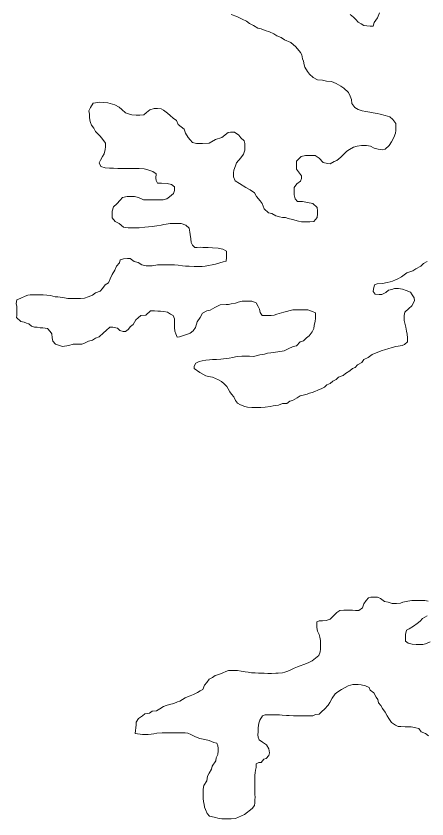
# Model space of a CAD drawing. Extents: x 553962 to 842807, y 8883888 to 9032388.
# Drawn here: x 621029 to 624298, y 8937022 to 8943403 of the extents above; entities that cross this region are included whole.
import ezdxf

# ---------------------------------------------------------------- set-up
doc = ezdxf.new("R2010")
doc.units = 0
doc.header["$LTSCALE"] = 200
doc.layers.add('25', color=7, linetype='Continuous', lineweight=13)

msp = doc.modelspace()

# ---------------------------------------------------------------- linework, layer by layer
at = {"layer": '25'}
for points in [[(623920.4, 8943428.2), (623905.1, 8943388.3), (623877.3, 8943350.9), (623869.6, 8943323.4), (623847.1, 8943323.6), (623819.6, 8943326.2), (623797.1, 8943328.9), (623774.7, 8943341.6), (623752.2, 8943354.2), (623732.4, 8943374.4), (623715, 8943394.5), (623687.7, 8943414.7)], [(622739.4, 8943414.3), (622784.3, 8943399), (622826.7, 8943378.7), (622861.6, 8943363.4), (622886.4, 8943343.2), (622918.8, 8943328), (622953.7, 8943307.7), (622978.7, 8943302.5), (623011.1, 8943287.3), (623046, 8943277.1), (623080.9, 8943261.8), (623103.3, 8943246.6), (623138.2, 8943231.4), (623165.6, 8943213.7), (623215.4, 8943193.3), (623255.3, 8943159.4), (623292.7, 8943114.4), (623302.6, 8943094.3), (623307.3, 8943064.3), (623314.7, 8943044.2), (623322, 8943016.6), (623326.8, 8942996.5), (623346.6, 8942961.4), (623363.9, 8942941.2), (623393.8, 8942916), (623428.6, 8942895.7), (623466.1, 8942893), (623498.6, 8942885.2), (623538.6, 8942882.5), (623576, 8942867.2), (623613.3, 8942846.9), (623635.7, 8942829.3), (623673, 8942796.5), (623687.8, 8942766.3), (623697.6, 8942741.2), (623699.8, 8942708.7), (623724.6, 8942676), (623752, 8942660.8), (623781.9, 8942650.6), (623811.9, 8942645.3), (623844.4, 8942640.1), (623869.3, 8942634.9), (623901.8, 8942629.7), (623926.8, 8942624.6), (623966.7, 8942611.8), (624004.1, 8942601.5), (624026.5, 8942581.3), (624051.2, 8942548.6), (624051.1, 8942528.6), (624050.8, 8942493.6), (624048.2, 8942471), (624035.4, 8942438.6), (624015.1, 8942403.7), (623997.4, 8942373.7), (623964.7, 8942343.9)], [(621641.4, 8942709.8), (621620.8, 8942676.3), (621607.7, 8942650.2), (621612, 8942624), (621612, 8942600.1), (621616.4, 8942576.1), (621620.8, 8942556.5), (621629.5, 8942536.9), (621646.9, 8942512.9), (621659.7, 8942484.3), (621697, 8942449), (621719.3, 8942421.3), (621741.6, 8942393.7), (621741.3, 8942363.6), (621738.7, 8942343.6), (621730.9, 8942308.6), (621715.7, 8942286.2), (621700.5, 8942258.7), (621690.3, 8942236.3), (621702.6, 8942206.2), (621737.6, 8942195.9), (621772.6, 8942193.2), (621805.1, 8942193), (621837.6, 8942192.7), (621872.6, 8942192.5), (621917.6, 8942192.2), (621952.6, 8942192), (621987.6, 8942191.8), (622007.6, 8942191.6), (622047.6, 8942188.8), (622070.1, 8942183.7), (622092.6, 8942176), (622117.5, 8942168.4), (622142.4, 8942148.2), (622142.1, 8942115.6), (622144.5, 8942095.6), (622154.3, 8942075.5), (622186.8, 8942075.3), (622231.8, 8942072.5), (622266.8, 8942064.7), (622289.2, 8942047.1), (622288.9, 8942017), (622281.2, 8941992), (622248.5, 8941967.2), (622228.4, 8941949.8), (622198.3, 8941942.5), (622155.8, 8941942.8), (622110.8, 8941943.1), (622065.8, 8941943.4), (622043.3, 8941943.5), (622003.4, 8941961.3), (621970.9, 8941969.1), (621940.9, 8941969.2), (621913.4, 8941969.4), (621875.8, 8941962.2), (621858.2, 8941939.8), (621830.4, 8941909.9), (621805.2, 8941887.5), (621792.5, 8941852.6), (621794.8, 8941825), (621794.6, 8941800), (621816.8, 8941769.8), (621849.2, 8941754.6), (621884, 8941724.3), (621921.5, 8941719), (621941.5, 8941718.9), (621964, 8941718.7), (622009.1, 8941720.9), (622054.1, 8941725.7), (622111.7, 8941730.3), (622149.2, 8941735), (622184.3, 8941739.8), (622204.3, 8941747.2), (622224.4, 8941749.6), (622254.4, 8941754.4), (622276.9, 8941754.2), (622311.9, 8941754), (622342, 8941753.8), (622379.4, 8941741), (622406.7, 8941718.3), (622411.5, 8941685.7), (622413.8, 8941665.7), (622418.6, 8941633.1), (622423.3, 8941603.1), (622433.2, 8941582.9), (622450.6, 8941562.8), (622470.6, 8941562.7), (622495.6, 8941565), (622515.6, 8941564.9), (622558.1, 8941564.6), (622593.1, 8941561.9), (622638.1, 8941559.1), (622673.1, 8941551.3), (622702.9, 8941533.6), (622702.8, 8941513.6), (622702.6, 8941483.5), (622699.8, 8941456), (622677.3, 8941448.7), (622614.6, 8941431.5), (622534.5, 8941414.6), (622509.4, 8941412.2)], [(622126.8, 8942667.6), (622094.1, 8942656.7), (622065.7, 8942637.1), (622046.8, 8942618.5), (622014.3, 8942616.2), (621984.3, 8942616.4), (621949.3, 8942619.1), (621924.3, 8942626.8), (621899.4, 8942634.5), (621869.5, 8942659.7), (621849.7, 8942679.9), (621814.8, 8942697.6), (621758.2, 8942713.4), (621694.9, 8942719.9), (621641.4, 8942709.8)], [(623964.7, 8942343.9), (623942.1, 8942339.1), (623909.6, 8942344.3), (623877.2, 8942352), (623849.8, 8942369.7), (623817.3, 8942374.9), (623777.3, 8942375.2), (623742.2, 8942367.9), (623714.7, 8942360.6), (623682, 8942343.3), (623661.9, 8942328.4), (623641.8, 8942311), (623614, 8942281.1), (623581.3, 8942253.8), (623561.2, 8942246.4), (623528.6, 8942229.1), (623506.1, 8942231.8), (623473.7, 8942239.5), (623441.4, 8942274.8), (623409, 8942295), (623374, 8942295.2), (623331.5, 8942295.5), (623296.4, 8942285.7), (623261.1, 8942250.9), (623260.9, 8942215.9), (623260.7, 8942185.8), (623282.9, 8942153.1), (623300.3, 8942133), (623300.1, 8942113), (623292.4, 8942090.5), (623262.3, 8942070.7), (623242, 8942040.8), (623241.9, 8942018.2), (623241.6, 8941983.2), (623248.8, 8941950.6), (623268.7, 8941930.4), (623308.7, 8941930.2), (623348.7, 8941922.4), (623391.1, 8941912.1), (623423.4, 8941881.8), (623428.2, 8941854.3), (623428, 8941831.7), (623425.3, 8941801.7), (623397.5, 8941769.3), (623365, 8941767.1), (623340, 8941767.2), (623300, 8941767.5), (623275, 8941772.7), (623227.6, 8941785.5), (623195.1, 8941793.2), (623172.7, 8941800.9), (623148.2, 8941802.2), (623126.1, 8941807.7), (623096.2, 8941815.4), (623063.8, 8941833.2), (623036.3, 8941838.3), (623004, 8941871.1), (622986.9, 8941913.8), (622972, 8941933.9), (622942.3, 8941969.2), (622925, 8941999.3), (622892.6, 8942022.1), (622857.8, 8942039.8), (622805.5, 8942072.7), (622773.1, 8942092.9), (622758.4, 8942125.6), (622758.6, 8942158.1), (622761.3, 8942178.1), (622774, 8942213.1), (622781.7, 8942235.6), (622817, 8942275.4), (622837.3, 8942305.3), (622850, 8942337.8), (622850.2, 8942367.8), (622847.9, 8942390.4), (622843.1, 8942410.4), (622818.2, 8942435.6), (622800.9, 8942455.8), (622766.1, 8942481), (622736.1, 8942481.2), (622716, 8942476.4), (622665.7, 8942439.1), (622615.6, 8942421.9), (622565.3, 8942392.2), (622512.8, 8942390.1), (622465.2, 8942390.4), (622432.8, 8942398.1), (622415.4, 8942418.3), (622398.1, 8942438.4), (622375.8, 8942471.1), (622366.1, 8942503.7), (622343.7, 8942521.4), (622318.7, 8942541.2), (622305.6, 8942571.7), (622279.5, 8942591.3), (622255.5, 8942613.1), (622233.7, 8942630.6), (622203.1, 8942654.6), (622183.5, 8942665.4), (622153, 8942667.6), (622126.8, 8942667.6)], [(622509.4, 8941412.2), (622476.9, 8941412.4), (622446.9, 8941412.6), (622406.9, 8941415.4), (622376.9, 8941415.6), (622354.4, 8941418.2), (622319.4, 8941423.5), (622289.4, 8941426.2), (622261.9, 8941426.4), (622241.9, 8941426.5), (622211.9, 8941426.7), (622181.9, 8941426.9), (622154.4, 8941424.6), (622111.8, 8941417.3), (622091.8, 8941417.5), (622064.3, 8941417.7), (622029.3, 8941425.4), (621999.4, 8941443.1), (621969.5, 8941453.3), (621937.2, 8941476.1), (621914.7, 8941476.2), (621884.6, 8941473.9), (621857.1, 8941466.6), (621851.9, 8941441.6), (621829.2, 8941414.2), (621813.9, 8941384.3), (621793.6, 8941349.3), (621778.4, 8941314.4), (621763.1, 8941282), (621738, 8941267.1), (621717.8, 8941237.2), (621697.6, 8941217.3), (621660, 8941202.5), (621637.3, 8941185.2), (621602.2, 8941170.4), (621572.1, 8941160.5), (621542.1, 8941158.2), (621522.1, 8941158.4), (621502.1, 8941158.5), (621479.6, 8941158.7), (621459.5, 8941158.8), (621439.5, 8941158.9), (621414.6, 8941164.1), (621361.5, 8941170.5), (621339.3, 8941170.7), (621301.8, 8941180.9), (621274.4, 8941186.1), (621244.3, 8941186.3), (621224.3, 8941186.5), (621201.8, 8941186.6), (621169.3, 8941186.8), (621141.8, 8941187), (621121.8, 8941184.6), (621101.7, 8941177.3), (621066.6, 8941160), (621034, 8941147.7), (621028.7, 8941117.7), (621036.1, 8941095.1), (621035.8, 8941062.5), (621035.7, 8941042.5), (621035.5, 8941022.5), (621032.8, 8941006.9)], [(624066.9, 8941314.3), (624094.5, 8941331.6), (624137.3, 8941361.4), (624184.9, 8941378.6), (624210, 8941393.4), (624250.2, 8941415.7), (624270.4, 8941435.6), (624300.5, 8941452.9)], [(622490.5, 8940571.1), (622537.8, 8940543.3), (622560.3, 8940538.1), (622592.8, 8940532.9), (622615.2, 8940522.8), (622640.2, 8940512.6), (622662.6, 8940499.9), (622684.9, 8940479.7), (622704.8, 8940459.6), (622717.1, 8940439.5), (622729.5, 8940416.8), (622741.8, 8940396.7), (622761.7, 8940376.6), (622773.9, 8940346.5), (622791.3, 8940326.3), (622813.7, 8940313.6), (622848.6, 8940300.9), (622871.1, 8940295.7), (622903.6, 8940293), (622923.6, 8940292.9), (622956.1, 8940292.7), (622976.1, 8940292.6), (623011.2, 8940294.8), (623051.2, 8940299.6), (623073.8, 8940304.4), (623116.3, 8940311.6), (623148.9, 8940323.9), (623184, 8940323.7), (623206.6, 8940343.6), (623229.2, 8940348.4), (623264.3, 8940368.2), (623289.5, 8940385.6), (623324.5, 8940392.9), (623344.6, 8940397.8), (623364.7, 8940405.1), (623384.7, 8940410), (623407.3, 8940419.9), (623429.9, 8940429.7), (623462.5, 8940442), (623482.6, 8940454.4), (623502.7, 8940471.8), (623527.8, 8940481.7), (623550.5, 8940501.6), (623575.6, 8940513.9), (623595.7, 8940533.8), (623630.8, 8940546.1), (623651, 8940563.5), (623683.6, 8940583.3), (623706.3, 8940603.2), (623726.4, 8940610.5), (623746.5, 8940630.4), (623779.2, 8940650.2), (623796.9, 8940672.7), (623829.5, 8940690), (623862.2, 8940712.3), (623894.8, 8940727.1), (623914.9, 8940734.5), (623935, 8940741.8), (623967.6, 8940754.2), (623987.6, 8940759), (624020.2, 8940768.8), (624050.3, 8940776.1), (624070.3, 8940778.5), (624100.4, 8940785.8), (624120.4, 8940793.2), (624143.1, 8940813.1), (624143.3, 8940845.6), (624141.1, 8940875.7), (624136.2, 8940898.2), (624129, 8940930.8), (624124.1, 8940950.9), (624116.9, 8940983.5), (624117, 8941003.5), (624117.2, 8941023.5), (624122.4, 8941048.5), (624155.1, 8941078.4), (624177.8, 8941100.7), (624198.1, 8941140.7), (624195.8, 8941163.2), (624181, 8941188.3), (624166.1, 8941208.5), (624133.7, 8941221.2), (624103.8, 8941231.4), (624071.3, 8941236.6), (624038.8, 8941236.8), (624018.7, 8941229.5), (623991.2, 8941224.7), (623971, 8941207.3), (623938.4, 8941189.9), (623918.4, 8941190.1), (623885.9, 8941192.8), (623871, 8941212.9), (623873.7, 8941232.9), (623881.4, 8941267.9), (623901.5, 8941275.3), (623944, 8941277.5), (623981.6, 8941284.8), (624004.2, 8941289.7), (624024.2, 8941297), (624046.8, 8941306.9), (624066.9, 8941314.3)], [(621504.3, 8940795.5), (621524.3, 8940795.3), (621551.8, 8940795.2), (621574.4, 8940802.5), (621604.5, 8940819.8), (621637.1, 8940827.1), (621659.7, 8940842), (621689.8, 8940854.3), (621725.1, 8940886.7), (621745.2, 8940904), (621775.5, 8940931.4), (621798, 8940931.2), (621835.4, 8940923.5), (621855.3, 8940903.3), (621880.2, 8940895.6), (621900.2, 8940895.5), (621920.4, 8940912.9), (621940.6, 8940935.3), (621960.7, 8940952.7), (621981, 8940987.6), (622001.1, 8941005), (622021.2, 8941022.4), (622061.3, 8941027.1), (622099.1, 8941059.4), (622131.6, 8941059.2), (622156.6, 8941056.5), (622179.1, 8941056.4), (622204.1, 8941056.2), (622234.1, 8941051), (622256.4, 8941033.3), (622278.9, 8941023.2), (622288.7, 8940995.6), (622288.5, 8940975.6), (622288.3, 8940948), (622288.2, 8940928), (622292.9, 8940897.9), (622300.3, 8940877.8), (622310.1, 8940850.2), (622330.1, 8940852.6), (622370.2, 8940867.3), (622392.8, 8940874.7), (622415.4, 8940882.1), (622438, 8940902), (622455.7, 8940926.9), (622471.1, 8940971.8), (622493.8, 8941006.7), (622511.6, 8941041.7), (622546.8, 8941061.5), (622574.3, 8941066.3), (622609.5, 8941086.1), (622652.2, 8941108.3), (622699.7, 8941110.5), (622719.7, 8941110.4), (622739.8, 8941115.3), (622774.8, 8941122.5), (622797.4, 8941129.9), (622827.5, 8941137.2), (622862.5, 8941137), (622885, 8941136.8), (622905, 8941136.7), (622939.9, 8941124), (622954.7, 8941093.8), (622964.6, 8941073.7), (622971.8, 8941046.1), (622986.7, 8941023.5)], [(622986.7, 8941023.5), (623029.2, 8941023.2), (623059.2, 8941023), (623081.7, 8941025.4), (623104.3, 8941032.7), (623159.5, 8941049.9), (623232.1, 8941066.9), (623294.7, 8941069), (623349.7, 8941068.7), (623387.1, 8941055.9), (623412, 8941043.2), (623411.9, 8941023.2), (623411.7, 8940998.2), (623409, 8940978.2), (623401.3, 8940943.2), (623398.6, 8940920.6), (623385.9, 8940893.2), (623360.6, 8940860.8), (623340.5, 8940845.9), (623315.3, 8940821.1), (623290.2, 8940813.7), (623260, 8940781.4), (623232.4, 8940776.5), (623194.8, 8940759.3), (623162.1, 8940741.9), (623112, 8940734.8), (623057, 8940727.6), (623029.4, 8940722.8), (623006.8, 8940715.4), (622969.3, 8940710.7), (622946.8, 8940705.8), (622921.7, 8940698.5), (622886.7, 8940698.7), (622856.7, 8940698.9), (622824.2, 8940699.1), (622794.1, 8940696.8), (622774.1, 8940694.4)], [(621032.8, 8941006.9), (621066.9, 8940976.4), (621092.8, 8940969.9), (621112.1, 8940961.9), (621130.4, 8940958.2), (621152.7, 8940938), (621175.2, 8940930.3), (621197.7, 8940930.2), (621220.2, 8940925), (621242.7, 8940924.9), (621280.1, 8940919.6), (621300, 8940897), (621312.3, 8940876.9), (621317.1, 8940846.8), (621321.9, 8940819.2), (621341.7, 8940795), (621341.7, 8940795), (621341.7, 8940795), (621341.7, 8940795), (621399.2, 8940775.9), (621399.2, 8940775.9), (621399.2, 8940775.9), (621449.2, 8940785.8), (621484.3, 8940795.6), (621504.3, 8940795.5)], [(622774.1, 8940694.4), (622754, 8940689.6), (622724, 8940684.8), (622701.5, 8940682.4), (622658.9, 8940675.2), (622623.9, 8940672.9), (622591.3, 8940673.1), (622568.8, 8940670.8), (622538.8, 8940668.5), (622508.7, 8940663.7), (622486.2, 8940658.8), (622458.6, 8940644), (622445.9, 8940621.5), (622445.7, 8940601.5), (622490.5, 8940571.1)], [(624307.5, 8938754.1), (624282.5, 8938756.8), (624250, 8938757), (624217.5, 8938757.2), (624197.5, 8938757.3), (624177.5, 8938757.4), (624147.4, 8938752.6), (624107.4, 8938745.4), (624087.3, 8938738), (624054.7, 8938733.2), (624022.2, 8938733.4), (623989.8, 8938743.7), (623959.8, 8938748.9), (623927.5, 8938774.1), (623905.1, 8938784.3), (623872.6, 8938784.5), (623852.5, 8938784.6), (623832.5, 8938779.8), (623814.8, 8938757.3), (623797.1, 8938732.4), (623784.4, 8938700), (623756.7, 8938677.6), (623729.2, 8938677.8), (623706.7, 8938680.4), (623686.7, 8938680.6), (623666.7, 8938680.7), (623636.7, 8938680.9), (623604.1, 8938678.6), (623581.5, 8938663.7), (623548.7, 8938631.4), (623528.6, 8938609), (623496, 8938599.2), (623466, 8938596.9), (623440.9, 8938597.1), (623420.9, 8938589.7), (623420.7, 8938564.7), (623423, 8938544.6), (623427.8, 8938514.6), (623440.1, 8938486.9), (623445, 8938466.9), (623452.2, 8938439.3), (623452, 8938406.7), (623451.7, 8938371.7), (623449.1, 8938349.2), (623438.8, 8938321.7), (623411.2, 8938299.4), (623386, 8938279.5), (623353.3, 8938262.2), (623318.2, 8938249.9), (623288.2, 8938240.1), (623268.1, 8938230.2), (623240.5, 8938220.4), (623210.3, 8938203.1), (623190.3, 8938195.7), (623167.7, 8938188.3), (623147.7, 8938183.4), (623115.1, 8938181.2), (623095.1, 8938181.3), (623060.1, 8938179), (623032.6, 8938179.2), (623002.6, 8938179.4), (622977.6, 8938179.6), (622957.6, 8938179.7), (622930.1, 8938182.4), (622902.5, 8938182.6), (622875.1, 8938187.7), (622852.6, 8938190.4), (622820.1, 8938195.6), (622790.1, 8938200.8), (622770.1, 8938201), (622750.1, 8938201.1)], [(624322.5, 8938428.5), (624287.4, 8938413.7), (624264.9, 8938408.9), (624232.3, 8938409.1), (624212.3, 8938409.2), (624179.8, 8938411.9), (624149.9, 8938419.7), (624127.5, 8938434.8), (624127.8, 8938467.4), (624127.9, 8938487.4), (624135.7, 8938522.4), (624155.8, 8938532.3), (624190.9, 8938554.6), (624221.1, 8938574.4), (624243.8, 8938594.3), (624263.9, 8938614.2), (624299.1, 8938636.5)], [(622750.1, 8938201.1), (622720.1, 8938201.3), (622697.5, 8938193.9), (622675, 8938184.1), (622642.3, 8938169.2), (622612.3, 8938161.9), (622592.1, 8938147.1), (622564.5, 8938132.2), (622546.8, 8938107.3), (622529.1, 8938084.9), (622513.9, 8938049.9), (622493.8, 8938040.1), (622473.7, 8938027.7), (622441, 8938010.4), (622413.4, 8938000.5), (622393.4, 8937993.2), (622373.3, 8937983.3), (622353.2, 8937970.9), (622333.1, 8937958.5), (622313, 8937953.6), (622282.9, 8937938.8), (622250.3, 8937931.5), (622222.8, 8937924.2), (622202.7, 8937916.8), (622172.6, 8937897), (622147.4, 8937882.1), (622112.4, 8937879.8), (622089.8, 8937862.5), (622054.7, 8937857.7), (622034.6, 8937840.3), (622001.9, 8937820.5), (621984.2, 8937790.6), (621984, 8937770.5), (621976, 8937700.5)], [(622846.5, 8937056.3), (622906.9, 8937106), (622927, 8937128.4), (622929.7, 8937150.9), (622929.9, 8937173.4), (622930.1, 8937196), (622927.7, 8937216), (622927.9, 8937238.6), (622928.1, 8937261.1), (622928.2, 8937281.1), (622928.4, 8937303.6), (622928.5, 8937326.2), (622928.7, 8937348.7), (622928.9, 8937368.7), (622931.5, 8937388.7), (622934.2, 8937408.8), (622939.3, 8937431.2), (622939.6, 8937458.8), (622959.7, 8937471.2), (622979.7, 8937471), (622999.9, 8937495.9), (623019.9, 8937503.3), (623040.1, 8937525.7), (623045.3, 8937548.2), (623040.5, 8937578.3), (623020.8, 8937611), (622990.9, 8937631.2), (622963.5, 8937651.4), (622956.2, 8937671.5), (622953.8, 8937691.5), (622954, 8937714.1), (622954.2, 8937746.6), (622959.5, 8937784.1), (622967.2, 8937806.6), (622990, 8937841.5), (623010.1, 8937848.9), (623030.1, 8937848.7), (623050.1, 8937848.6), (623070.1, 8937848.5), (623105.1, 8937848.2), (623125.1, 8937848.1), (623145.1, 8937848), (623180.1, 8937845.2), (623202.6, 8937845.1), (623235.1, 8937842.4), (623255.1, 8937842.2), (623287.6, 8937842), (623307.6, 8937841.9), (623327.6, 8937841.8), (623355.2, 8937841.6), (623390.2, 8937841.3), (623410.2, 8937851.2), (623440.3, 8937856), (623463, 8937875.9), (623483.1, 8937893.3), (623510.9, 8937925.7), (623526, 8937948.1), (623543.8, 8937983), (623566.6, 8938015.4), (623589.2, 8938032.8), (623619.4, 8938050.1), (623672.1, 8938079.8), (623707.2, 8938089.6), (623727.2, 8938089.5), (623749.7, 8938089.3), (623774.7, 8938086.7), (623809.7, 8938078.9), (623839.6, 8938066.2), (623846.9, 8938046.1), (623874.3, 8938023.4), (623894, 8937990.7), (623906.4, 8937970.6), (623913.7, 8937945.5), (623931, 8937922.9), (623943.4, 8937900.3), (623965.6, 8937870.1), (623980.4, 8937842.5), (623995.3, 8937819.8), (624015, 8937787.2), (624047.4, 8937766.9), (624069.8, 8937756.7), (624089.8, 8937756.6), (624124.8, 8937753.9), (624147.3, 8937753.7), (624172.3, 8937753.6), (624209.8, 8937745.8), (624232.3, 8937740.7), (624252.1, 8937713), (624287, 8937700.2), (624309.4, 8937682.6)], [(621976, 8937700.5), (622035.9, 8937692.6), (622061, 8937692.4), (622081, 8937692.3), (622103.5, 8937694.7), (622126, 8937699.5), (622148.6, 8937704.4), (622191.1, 8937706.6), (622218.6, 8937706.4), (622238.6, 8937706.3), (622273.6, 8937706), (622303.7, 8937705.8), (622338.7, 8937705.6), (622373.7, 8937705.4), (622396.2, 8937702.7), (622418.6, 8937692.6), (622456, 8937674.8), (622490.9, 8937662), (622530.9, 8937654.3), (622565.8, 8937646.5), (622603.2, 8937628.8), (622625.7, 8937623.6), (622635.5, 8937603.5), (622637.9, 8937583.5), (622637.7, 8937563.4), (622635, 8937533.4), (622622.3, 8937508.5), (622617.1, 8937483.4), (622589.3, 8937441.1), (622584.1, 8937418.6), (622566.3, 8937386.2), (622551.1, 8937361.2), (622545.9, 8937326.2), (622523.1, 8937288.8), (622517.8, 8937258.8), (622517.7, 8937238.8), (622517.5, 8937206.2), (622517.3, 8937186.2), (622519.6, 8937158.6), (622524.4, 8937138.6), (622529.3, 8937116), (622536.6, 8937095.9), (622548.9, 8937065.8), (622568.7, 8937043.2), (622606.2, 8937035.4), (622643.6, 8937025.1), (622666.1, 8937022.5), (622686.1, 8937022.3), (622706.1, 8937022.2), (622741.2, 8937022), (622776.2, 8937024.3), (622846.5, 8937056.3)]]:
    msp.add_lwpolyline(points, dxfattribs=at)

doc.saveas('drawing.dxf')
